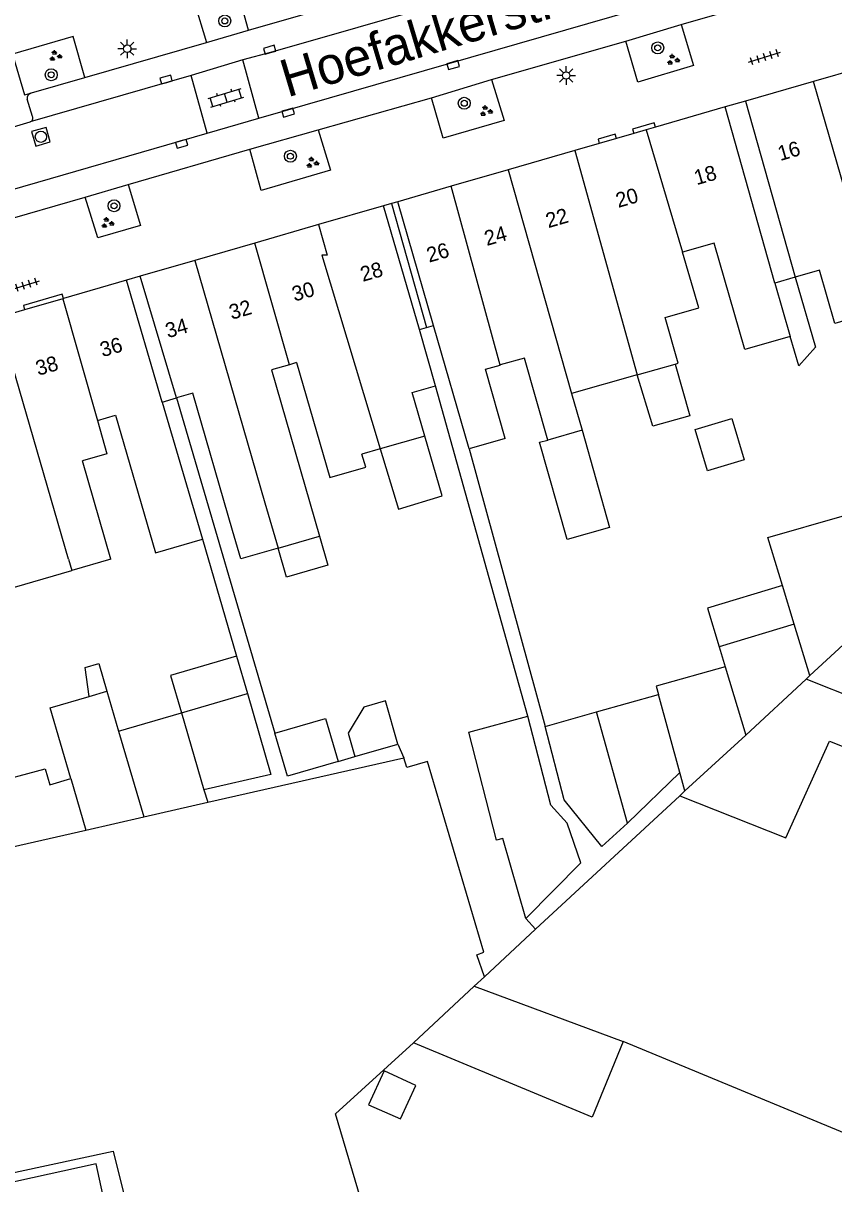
# Model space of a CAD drawing. Extents: x 132998 to 136004, y 396998 to 398512.
# Drawn here: x 134632.5 to 134686.7, y 397420.6 to 397498.2 of the extents above; entities that cross this region are included whole.
import ezdxf

# ---------------------------------------------------------------- set-up
doc = ezdxf.new("R2010")
doc.units = 0
for name, color, linetype in [('gg-afsc-erfafscheiding', 7, 'Continuous'), ('gg-anno-huisnummerreeks BGT', 7, 'Continuous'), ('gg-anno-openbare ruimte label', 7, 'Continuous'), ('gg-bbg-gedigitaliseerde bebouwing', 7, 'Continuous'), ('gg-bbg-gedigitaliseerde bebouwing onder overbouw', 7, 'Continuous'), ('gg-bbg-gedigitaliseerde bijgebouw', 7, 'Continuous'), ('gg-bbg-gedigitaliseerde overbouw', 7, 'Continuous'), ('gg-bbg-hoofdgebouw', 7, 'Continuous'), ('gg-bbg-luifel en loopbrug', 7, 'Continuous'), ('gg-bbg-pand overbouw', 7, 'Continuous'), ('gg-bbg-tussenscheiding', 7, 'Continuous'), ('gg-bbg-tussenscheiding niveau 01', 7, 'Continuous'), ('gg-knt-verharding', 7, 'Continuous'), ('gg-knt-verharding nz', 7, 'Continuous'), ('gt-symb-boom', 7, 'Continuous'), ('gt-symb-groenvak', 7, 'Continuous'), ('gt-symb-klinker verharding', 7, 'Continuous'), ('gt-symb-kolk', 7, 'Continuous'), ('gt-symb-lichtmast', 7, 'Continuous'), ('gt-symb-rioolschacht', 7, 'Continuous'), ('gt-symb-tegel verharding', 7, 'Continuous')]:
    doc.layers.add(name, color=color, linetype=linetype)

# ---------------------------------------------------------------- blocks, each defined once
blk = doc.blocks.new('gt0-KOLK')
at = {"layer": 'gt-symb-kolk'}
blk.add_lwpolyline([(0, 0), (0.375, 0), (0.375, 0.4), (-0.375, 0.4), (-0.375, 0), (0, 0)], dxfattribs=at)
blk = doc.blocks.new('gt0-BOOM')
at = {"layer": 'gt-symb-boom'}
for radius in [0.4, 0.2]:
    blk.add_circle((0, 0), radius, dxfattribs=at)
blk = doc.blocks.new('gt0-GRVAK')
at = {"layer": 'gt-symb-groenvak'}
for p, q in [((-0.11, 0.189), (-0.228, 0.24)), ((-0.182, 0.153), (0.088, 0.153)), ((-0.091, 0.211), (-0.156, 0.322)), ((-0.047, 0.214), (-0.047, 0.393)), ((-0.004, 0.211), (0.061, 0.322)), ((0.015, 0.189), (0.133, 0.24)), ((0.262, -0.052), (0.197, 0.059)), ((0.305, -0.049), (0.305, 0.13)), ((0.349, -0.052), (0.414, 0.059)), ((-0.245, -0.228), (-0.363, -0.177)), ((-0.318, -0.264), (-0.047, -0.264)), ((-0.226, -0.206), (-0.291, -0.095)), ((-0.183, -0.203), (-0.183, -0.024)), ((-0.139, -0.206), (-0.074, -0.095)), ((-0.12, -0.228), (-0.002, -0.177)), ((0.243, -0.074), (0.125, -0.023)), ((0.17, -0.11), (0.441, -0.11)), ((0.368, -0.074), (0.486, -0.023))]:
    blk.add_line(p, q, dxfattribs=at)
blk = doc.blocks.new('gt0-LMAST')
at = {"layer": 'gt-symb-lichtmast'}
for p, q in [((-0.182, 0.173), (-0.447, 0.438)), ((-0.005, 0.246), (-0.005, 0.621)), ((0.172, 0.173), (0.437, 0.438)), ((-0.255, -0.004), (-0.63, -0.004)), ((-0.182, -0.181), (-0.447, -0.446)), ((-0.005, -0.254), (-0.005, -0.629)), ((0.437, -0.446), (0.172, -0.181)), ((0.245, -0.004), (0.62, -0.004))]:
    blk.add_line(p, q, dxfattribs=at)
blk.add_circle((-0.005, -0.004), 0.25, dxfattribs=at)
blk = doc.blocks.new('gt0-TEG1')
at = {"layer": 'gt-symb-tegel verharding'}
for p, q in [((-1.125, 0), (1.125, 0)), ((-0.9, -0.25), (-0.9, 0.25)), ((-0.45, -0.25), (-0.45, 0.25)), ((0, -0.25), (0, 0.25)), ((0.45, -0.25), (0.45, 0.25)), ((0.9, -0.25), (0.9, 0.25))]:
    blk.add_line(p, q, dxfattribs=at)
blk = doc.blocks.new('gt0-KL1')
at = {"layer": 'gt-symb-klinker verharding'}
for p, q in [((-1.15, 0.3), (1.15, 0.3)), ((-1, -0.3), (-1, 0.3)), ((-0.5, 0.3), (-0.5, 0.45)), ((0, -0.3), (0, 0.3)), ((0.5, 0.3), (0.5, 0.45)), ((1, -0.3), (1, 0.3)), ((-1.15, -0.3), (1.15, -0.3)), ((-0.5, -0.45), (-0.5, -0.3)), ((0.5, -0.45), (0.5, -0.3))]:
    blk.add_line(p, q, dxfattribs=at)
blk = doc.blocks.new('gt0-RS')
at = {"layer": 'gt-symb-rioolschacht'}
blk.add_lwpolyline([(-0.5, -0.5), (0.5, -0.5), (0.5, 0.5), (-0.5, 0.5)], close=True, dxfattribs=at)
blk.add_circle((0, 0), 0.375, dxfattribs=at)

msp = doc.modelspace()

# ---------------------------------------------------------------- linework, layer by layer
at = {"layer": 'gg-afsc-erfafscheiding'}
for p, q in [((134666.27, 397451.837), (134660.098, 397473.922)), ((134642.784, 397473.101), (134649.351, 397450.689)), ((134662.346, 397469.701), (134667.429, 397451.14)), ((134644.507, 397463.663), (134646.799, 397455.844)), ((134657.582, 397449.968), (134657.975, 397449.056)), ((134653.583, 397448.8), (134654.702, 397449.127)), ((134666.784, 397437.583), (134676.415, 397446.516)), ((134666.784, 397437.583), (134666.121, 397438.3)), ((134663.37, 397434.416), (134666.784, 397437.583)), ((134689.525, 397423.08), (134672.635, 397430.083))]:
    msp.add_line(p, q, dxfattribs=at)
for points in [[(134684.134, 397481.166), (134685.484, 397476.502), (134684.371, 397475.245), (134683.8, 397477.217)], [(134638.082, 397418.841), (134637.403, 397421.915), (134621.28, 397418.353)]]:
    msp.add_lwpolyline(points, dxfattribs=at)
at = {"layer": 'gg-bbg-gedigitaliseerde bebouwing'}
for p, q in [((134662.346, 397469.701), (134659.961, 397477.946)), ((134660.098, 397473.922), (134659.013, 397477.671)), ((134650.802, 397475.463), (134650.322, 397475.324)), ((134667.592, 397470.289), (134666.043, 397475.762)), ((134673.572, 397474.647), (134676.117, 397475.367)), ((134673.572, 397474.647), (134669.186, 397473.407)), ((134658.534, 397473.469), (134660.098, 397473.922)), ((134659.377, 397470.552), (134658.534, 397473.469)), ((134669.186, 397473.407), (134669.887, 397470.937)), ((134641.826, 397472.824), (134644.507, 397463.663)), ((134669.887, 397470.937), (134667.592, 397470.289)), ((134659.377, 397470.552), (134656.401, 397469.691)), ((134664.746, 397470.38), (134662.346, 397469.701)), ((134656.401, 397469.691), (134655.178, 397469.337)), ((134638.399, 397462.322), (134636.496, 397468.897)), ((134649.567, 397463.06), (134652.344, 397463.864)), ((134638.399, 397462.322), (134635.771, 397461.561)), ((134644.862, 397446.071), (134657.975, 397449.056)), ((134662.68, 397433.774), (134663.37, 397434.416)), ((134658.614, 397430), (134653.401, 397425.251)), ((134655.247, 397419.016), (134653.401, 397425.251))]:
    msp.add_line(p, q, dxfattribs=at)
for points in [[(134683.8, 397477.217), (134680.769, 397476.34), (134678.71, 397483.452), (134676.592, 397482.854)], [(134676.117, 397475.367), (134676.309, 397475.421), (134675.442, 397478.487), (134677.698, 397479.125), (134676.592, 397482.854)], [(134689.508, 397478.87), (134686.789, 397478.082), (134685.76, 397481.637), (134684.134, 397481.166)], [(134682.785, 397480.776), (134682.771, 397480.772), (134683.8, 397477.217)], [(134650.802, 397475.463), (134653.026, 397467.778), (134655.428, 397468.473), (134655.178, 397469.337)], [(134666.043, 397475.762), (134664.424, 397475.304), (134664.422, 397475.303)], [(134650.322, 397475.324), (134649.127, 397474.978), (134652.344, 397463.864)], [(134664.746, 397470.38), (134663.433, 397475.023), (134664.422, 397475.303)], [(134646.531, 397464.249), (134643.877, 397473.418), (134642.784, 397473.101)], [(134637.487, 397471.6), (134638.132, 397469.371), (134636.496, 397468.897)], [(134637.487, 397471.6), (134638.71, 397471.946), (134641.37, 397462.756), (134644.507, 397463.663)], [(134629.426, 397469.153), (134631.945, 397460.454), (134635.771, 397461.561)], [(134649.567, 397463.06), (134647.083, 397462.341), (134646.531, 397464.249)], [(134663.37, 397434.416), (134662.852, 397435.886), (134663.322, 397436.051), (134659.549, 397448.793), (134658.169, 397448.391), (134657.975, 397449.056)], [(134612.725, 397417.211), (134638.543, 397422.761), (134640.003, 397416.916)]]:
    msp.add_lwpolyline(points, dxfattribs=at)
at = {"layer": 'gg-bbg-gedigitaliseerde bebouwing onder overbouw'}
for p, q in [((134682.785, 397480.776), (134679.457, 397492.554)), ((134680.806, 397492.944), (134684.134, 397481.166)), ((134659.961, 397477.946), (134657.568, 397486.218)), ((134659.013, 397477.671), (134656.62, 397485.944)), ((134641.826, 397472.824), (134639.446, 397480.973)), ((134642.784, 397473.101), (134640.342, 397481.233))]:
    msp.add_line(p, q, dxfattribs=at)
at = {"layer": 'gg-bbg-gedigitaliseerde bijgebouw'}
for p, q in [((134684.076, 397457.976), (134683.29, 397460.558)), ((134689.247, 397458.362), (134685.121, 397454.541)), ((134684.076, 397457.976), (134679.059, 397456.466)), ((134685.121, 397454.541), (134684.076, 397457.976)), ((134679.059, 397456.466), (134679.459, 397455.138)), ((134684.865, 397454.304), (134685.121, 397454.541)), ((134692.117, 397451.413), (134684.865, 397454.304)), ((134634.338, 397452.39), (134636.934, 397453.149)), ((134636.934, 397453.149), (134638.129, 397453.499)), ((134638.129, 397453.499), (134638.908, 397450.835)), ((134643.113, 397452.063), (134647.529, 397453.353)), ((134670.858, 397452.11), (134674.989, 397453.278)), ((134635.722, 397447.654), (134634.338, 397452.39)), ((134667.429, 397451.14), (134670.858, 397452.11)), ((134638.908, 397450.835), (134643.113, 397452.063)), ((134654.702, 397449.127), (134657.582, 397449.968)), ((134676.415, 397448.065), (134672.935, 397444.669)), ((134676.753, 397446.83), (134676.415, 397448.065)), ((134644.616, 397446.912), (134644.862, 397446.071)), ((134676.753, 397446.83), (134676.415, 397446.516)), ((134662.68, 397433.774), (134672.635, 397430.083))]:
    msp.add_line(p, q, dxfattribs=at)
for points in [[(134683.29, 397460.558), (134682.314, 397463.766), (134687.271, 397465.199)], [(134679.459, 397455.138), (134674.838, 397453.831), (134674.989, 397453.278)], [(134647.529, 397453.353), (134649.083, 397447.929), (134644.616, 397446.912)], [(134657.582, 397449.968), (134656.74, 397452.848), (134655.301, 397452.427), (134654.245, 397450.691), (134654.702, 397449.127)], [(134649.351, 397450.689), (134652.742, 397451.68), (134653.583, 397448.8)], [(134666.121, 397438.3), (134664.597, 397443.651), (134664.177, 397443.542), (134662.319, 397450.759), (134666.27, 397451.837)], [(134666.121, 397438.3), (134669.811, 397442.019), (134668.892, 397444.669), (134667.809, 397445.89), (134666.27, 397451.837)], [(134676.415, 397446.516), (134683.511, 397443.687), (134686.434, 397450.168), (134690.91, 397448.384), (134692.117, 397451.413)], [(134653.583, 397448.8), (134650.195, 397447.81), (134649.351, 397450.689)], [(134672.935, 397444.669), (134671.202, 397443.108), (134668.699, 397446.241), (134667.429, 397451.14)], [(134630.175, 397447.293), (134634.008, 397448.315), (134634.321, 397447.245), (134635.722, 397447.654)], [(134672.635, 397430.083), (134670.561, 397425.024), (134658.614, 397430)], [(134658.78, 397427.15), (134656.655, 397428.126), (134655.613, 397425.856), (134657.758, 397424.925), (134658.78, 397427.15)]]:
    msp.add_lwpolyline(points, dxfattribs=at)
at = {"layer": 'gg-bbg-gedigitaliseerde overbouw'}
for p, q in [((134684.134, 397481.166), (134682.785, 397480.776)), ((134659.013, 397477.671), (134659.499, 397477.812)), ((134659.499, 397477.812), (134659.961, 397477.946)), ((134641.826, 397472.824), (134642.784, 397473.101))]:
    msp.add_line(p, q, dxfattribs=at)
at = {"layer": 'gg-bbg-hoofdgebouw'}
for p, q in [((134690.465, 397495.739), (134685.35, 397494.259)), ((134685.35, 397494.259), (134680.806, 397492.944)), ((134679.457, 397492.554), (134674.789, 397491.203)), ((134674.171, 397491.024), (134673.348, 397490.786)), ((134674.789, 397491.203), (134674.171, 397491.024)), ((134671.043, 397490.118), (134669.402, 397489.643)), ((134672.196, 397490.452), (134671.043, 397490.118)), ((134673.348, 397490.786), (134672.196, 397490.452)), ((134669.402, 397489.643), (134664.944, 397488.353)), ((134664.944, 397488.353), (134661.129, 397487.249)), ((134661.129, 397487.249), (134657.568, 397486.218)), ((134656.62, 397485.944), (134652.267, 397484.684)), ((134652.267, 397484.684), (134648.021, 397483.455)), ((134648.021, 397483.455), (134643.995, 397482.29)), ((134643.995, 397482.29), (134640.342, 397481.233)), ((134639.446, 397480.973), (134635.219, 397479.751)), ((134635.172, 397479.737), (134632.626, 397479)), ((134635.219, 397479.751), (134635.172, 397479.737)), ((134632.626, 397479), (134630.846, 397478.484))]:
    msp.add_line(p, q, dxfattribs=at)
at = {"layer": 'gg-bbg-luifel en loopbrug'}
msp.add_line((134646.799, 397455.844), (134647.529, 397453.353), dxfattribs=at)
for points in [[(134676.117, 397475.367), (134677.095, 397471.908), (134674.622, 397471.209), (134673.572, 397474.647)], [(134678.28, 397468.23), (134677.45, 397470.994), (134679.896, 397471.729), (134680.726, 397468.965), (134678.28, 397468.23)], [(134669.887, 397470.937), (134671.726, 397464.449), (134668.891, 397463.648), (134667.052, 397470.136), (134667.592, 397470.289)], [(134656.401, 397469.691), (134657.614, 397465.676), (134660.531, 397466.558), (134659.377, 397470.552)], [(134652.344, 397463.864), (134652.904, 397461.928), (134650.127, 397461.124), (134649.567, 397463.06)], [(134683.29, 397460.558), (134678.281, 397459.051), (134679.059, 397456.466)], [(134636.934, 397453.149), (134636.68, 397455.075), (134637.591, 397455.341), (134638.129, 397453.499)], [(134646.799, 397455.844), (134642.386, 397454.555), (134643.113, 397452.063)]]:
    msp.add_lwpolyline(points, dxfattribs=at)
at = {"layer": 'gg-bbg-pand overbouw'}
for p, q in [((134680.806, 397492.944), (134679.457, 397492.554)), ((134657.568, 397486.218), (134657.157, 397486.099)), ((134657.157, 397486.099), (134656.62, 397485.944)), ((134640.342, 397481.233), (134639.446, 397480.973))]:
    msp.add_line(p, q, dxfattribs=at)
at = {"layer": 'gg-bbg-tussenscheiding'}
for p, q in [((134687.738, 397486.005), (134685.35, 397494.259)), ((134674.171, 397491.024), (134676.592, 397482.854)), ((134669.402, 397489.643), (134673.572, 397474.647)), ((134664.944, 397488.353), (134669.186, 397473.407)), ((134664.422, 397475.303), (134661.129, 397487.249)), ((134650.322, 397475.324), (134648.021, 397483.455)), ((134643.995, 397482.29), (134648.691, 397466.086)), ((134635.172, 397479.737), (134637.487, 397471.6)), ((134635.551, 397462.32), (134630.846, 397478.484)), ((134648.691, 397466.086), (134649.567, 397463.06)), ((134635.551, 397462.32), (134635.771, 397461.561)), ((134679.459, 397455.138), (134680.834, 397450.567)), ((134684.865, 397454.304), (134680.834, 397450.567)), ((134676.415, 397448.065), (134674.989, 397453.278)), ((134672.935, 397444.669), (134670.858, 397452.11)), ((134643.113, 397452.063), (134644.616, 397446.912)), ((134638.908, 397450.835), (134640.584, 397445.097)), ((134680.834, 397450.567), (134676.753, 397446.83)), ((134635.722, 397447.654), (134636.726, 397444.216)), ((134640.584, 397445.097), (134644.862, 397446.071)), ((134636.726, 397444.216), (134640.584, 397445.097)), ((134631.324, 397442.983), (134636.726, 397444.216)), ((134658.614, 397430), (134662.68, 397433.774))]:
    msp.add_line(p, q, dxfattribs=at)
msp.add_lwpolyline([(134652.267, 397484.684), (134652.847, 397482.644), (134652.489, 397482.643), (134656.401, 397469.691)], dxfattribs=at)
at = {"layer": 'gg-bbg-tussenscheiding niveau 01'}
msp.add_line((134657.157, 397486.099), (134659.499, 397477.812), dxfattribs=at)
at = {"layer": 'gg-knt-verharding'}
for p, q in [((134647.596, 397497.676), (134656.337, 397500.206)), ((134676.511, 397498.067), (134686.398, 397500.904)), ((134672.809, 397496.945), (134676.511, 397498.067)), ((134644.78, 397496.869), (134647.596, 397497.676)), ((134636.651, 397494.515), (134644.78, 397496.869)), ((134663.832, 397494.385), (134672.809, 397496.945)), ((134647.208, 397495.691), (134643.759, 397494.65)), ((134648.272, 397491.807), (134647.208, 397495.691)), ((134644.832, 397490.808), (134643.759, 397494.65)), ((134659.813, 397493.173), (134663.832, 397494.385)), ((134632.627, 397493.365), (134633.035, 397493.482)), ((134633.162, 397491.921), (134632.798, 397493.078)), ((134652.246, 397491.027), (134659.813, 397493.173)), ((134644.832, 397490.808), (134648.272, 397491.807)), ((134629.785, 397490.62), (134632.986, 397491.552)), ((134647.679, 397489.72), (134652.246, 397491.027)), ((134639.54, 397487.363), (134647.679, 397489.72)), ((134636.68, 397486.53), (134639.54, 397487.363)), ((134627.086, 397483.765), (134636.68, 397486.53))]:
    msp.add_line(p, q, dxfattribs=at)
for points in [[(134647.596, 397497.676), (134646.825, 397500.427), (134643.949, 397499.579), (134644.78, 397496.869)], [(134676.511, 397498.067), (134677.349, 397495.328), (134673.606, 397494.212), (134672.809, 397496.945)], [(134636.651, 397494.515), (134635.867, 397497.253), (134631.812, 397496.073), (134632.627, 397493.365)], [(134633.035, 397493.482), (134633.079, 397493.494), (134636.651, 397494.515)], [(134663.832, 397494.385), (134664.672, 397491.636), (134660.61, 397490.461), (134659.813, 397493.173)], [(134652.246, 397491.027), (134653.08, 397488.33), (134648.443, 397486.957), (134647.679, 397489.72)], [(134674.789, 397491.203), (134674.706, 397491.491), (134673.265, 397491.074), (134673.348, 397490.786)], [(134672.196, 397490.452), (134672.112, 397490.74), (134670.96, 397490.407), (134671.043, 397490.118)], [(134639.54, 397487.363), (134640.371, 397484.627), (134637.509, 397483.804), (134636.68, 397486.53)], [(134635.219, 397479.751), (134635.136, 397480.038), (134632.542, 397479.287), (134632.626, 397479)]]:
    msp.add_lwpolyline(points, dxfattribs=at)
for centre, radius, start, end in [((134633.175, 397493.128), 0.38, 111.57946, 187.6259), ((134632.909, 397491.815), 0.274, 286.27568, 22.72532)]:
    msp.add_arc(centre, radius, start, end, dxfattribs=at)
at = {"layer": 'gg-knt-verharding nz'}
for p, q in [((134643.759, 397494.65), (134632.986, 397491.552)), ((134617.555, 397482.926), (134644.832, 397490.808))]:
    msp.add_line(p, q, dxfattribs=at)
for points in [[(134648.272, 397491.807), (134686.083, 397502.693), (134701.206, 397507.102)], [(134660.738, 397499.539), (134649.065, 397496.187), (134647.208, 397495.691)]]:
    msp.add_lwpolyline(points, dxfattribs=at)

# ---------------------------------------------------------------- block references
at = {"layer": 'gt-symb-boom'}
for p in [(134646.008, 397498.301), (134674.946, 397496.501), (134634.402, 397494.703), (134662.013, 397492.797), (134650.392, 397489.259), (134638.601, 397485.944)]:
    msp.add_blockref('gt0-BOOM', p, dxfattribs=at)
at = {"layer": 'gt-symb-groenvak'}
for p in [(134634.67, 397495.957), (134675.957, 397495.701), (134663.467, 397492.271), (134651.844, 397488.824), (134638.15, 397484.793)]:
    msp.add_blockref('gt0-GRVAK', p, dxfattribs=at)
at = {"layer": 'gt-symb-klinker verharding', "rotation": 16.913217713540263}
msp.add_blockref('gt0-KL1', (134646.081, 397493.157), dxfattribs=at)
at = {"layer": 'gt-symb-kolk'}
for p, rotation in [((134649.065, 397496.187), 16.099464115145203), ((134661.217, 397495.544), -163.9492953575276), ((134642.137, 397494.196), 15.647219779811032), ((134650.186, 397492.37), -163.6145581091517), ((134643.067, 397490.281), -163.88279154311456)]:
    msp.add_blockref('gt0-KOLK', p, dxfattribs=dict(at, rotation=rotation))
at = {"layer": 'gt-symb-lichtmast'}
for p in [(134639.491, 397496.449), (134668.829, 397494.656)]:
    msp.add_blockref('gt0-LMAST', p, dxfattribs=at)
at = {"layer": 'gt-symb-rioolschacht', "rotation": 16.025207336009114}
msp.add_blockref('gt0-RS', (134633.713, 397490.558), dxfattribs=at)
at = {"layer": 'gt-symb-tegel verharding', "rotation": 17.637715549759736}
for p in [(134682.088, 397495.877), (134632.537, 397480.595)]:
    msp.add_blockref('gt0-TEG1', p, dxfattribs=at)

# ---------------------------------------------------------------- texts
at = {"layer": 'gg-anno-huisnummerreeks BGT'}
for s, p in [('16', (134683.135, 397488.935)), ('18', (134677.546, 397487.317)), ('20', (134672.309, 397485.801)), ('22', (134667.629, 397484.446)), ('24', (134663.523, 397483.258)), ('26', (134659.665, 397482.142)), ('28', (134655.234, 397480.859)), ('30', (134650.666, 397479.537)), ('32', (134646.464, 397478.321)), ('34', (134642.205, 397477.089)), ('36', (134637.828, 397475.822)), ('38', (134633.532, 397474.578))]:
    msp.add_text(s, height=1, rotation=16.1, dxfattribs=at).set_placement(p)
at = {"layer": 'gg-anno-openbare ruimte label'}
msp.add_text('Hoefakkerstraat', height=2.5, rotation=16.7, dxfattribs=at).set_placement((134650.189, 397493.181))

doc.saveas('drawing.dxf')
